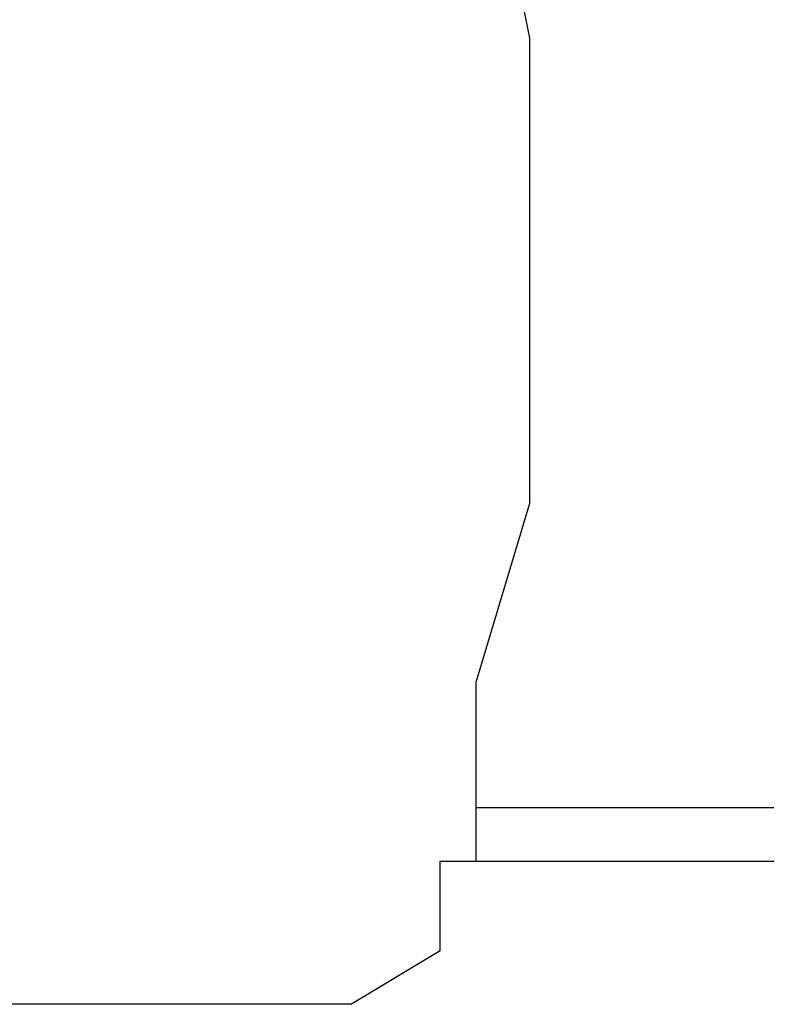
# Model space of a CAD drawing. Header units: millimetres. Extents: x 1114507 to 93926427, y 174473 to 817039.
# Tile 449 of 483: x 2225335 to 2225443, y 770422 to 770564. Entities that reach past the tile are written whole.
import ezdxf

# ---------------------------------------------------------------- set-up
doc = ezdxf.new("R2010")
doc.units = ezdxf.units.MM

msp = doc.modelspace()

# ---------------------------------------------------------------- linework, layer by layer
at = {"color": 7, "linetype": 'Continuous', "lineweight": -2, "elevation": -2718483}
for points in [[(2225409.11, 770561.35), (2225401.36, 770600.11), (2225401.36, 770600.11)], [(2225409.11, 770527.76), (2225409.11, 770561.35), (2225409.11, 770561.35)], [(2225409.11, 770494.17), (2225409.11, 770527.76), (2225409.11, 770527.76)], [(2225401.36, 770468.33), (2225409.11, 770494.17), (2225409.11, 770494.17)], [(2225401.36, 770450.24), (2225401.36, 770468.33), (2225401.36, 770468.33)], [(2225401.36, 770450.24), (2225494.38, 770450.24), (2225494.38, 770450.24)], [(2225401.36, 770442.49), (2225401.36, 770450.24), (2225401.36, 770450.24)], [(2225396.19, 770442.49), (2225535.73, 770442.49), (2225535.73, 770442.49)], [(2225396.19, 770429.57), (2225396.19, 770442.49), (2225396.19, 770442.49)], [(2225396.19, 770442.49), (2225401.36, 770442.49), (2225401.36, 770442.49)], [(2225383.27, 770421.82), (2225396.19, 770429.57), (2225396.19, 770429.57)], [(2225383.27, 770421.82), (2225282.49, 770421.82), (2225282.49, 770421.82)]]:
    msp.add_lwpolyline(points, dxfattribs=at)

doc.saveas('drawing.dxf')
